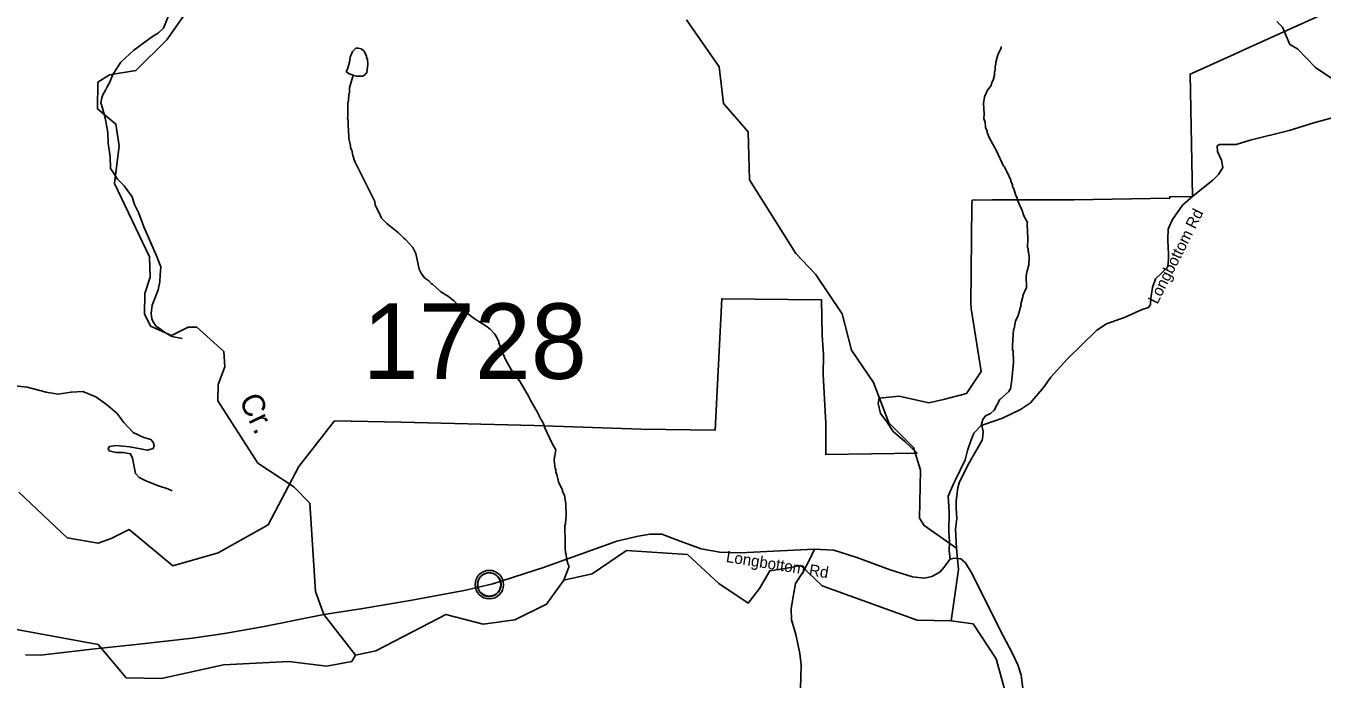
# Model space of a CAD drawing. Extents: x 1248224 to 1454986, y 825081 to 985870.
# Drawn here: x 1353986 to 1362582, y 955198 to 959529 of the extents above; entities that cross this region are included whole.
import ezdxf

# ---------------------------------------------------------------- set-up
doc = ezdxf.new("R2010")
doc.units = 0
for name, color, linetype in [('Exist Boundary Land Use Park State Division NC Parks and Recreation', 7, 'Continuous'), ('Exist Civil Demographics Community CELL', 7, 'Continuous'), ('Exist Hydrographic Creek Single Shore', 7, 'Continuous'), ('Exist Hydrographic Creek Single Shore Label', 7, 'Continuous'), ('Exist Hydrographic Misc Water Feature', 7, 'Continuous'), ('Exist Road Non-System Type 51', 7, 'Continuous'), ('Exist Road Secondary Type 51 Attributed', 7, 'Continuous'), ('Exist Road Secondary Type 51 Label', 7, 'Continuous'), ('Exist Road Secondary Type 51 Number Label', 7, 'Continuous')]:
    doc.layers.add(name, color=color, linetype=linetype)

msp = doc.modelspace()

# ---------------------------------------------------------------- linework, layer by layer
at = {"layer": 'Exist Boundary Land Use Park State Division NC Parks and Recreation'}
for points in [[(1362852.5, 959729.2), (1362059.5, 959369), (1362001.2, 959342.4), (1361727.5, 959218), (1361706.5, 959208.2), (1361723.5, 958398.3), (1361572.5, 958395.6), (1361572.4, 958386.9), (1360936.6, 958374.7), (1360397.3, 958374.7), (1360262.6, 958372.3), (1360260.3, 958341.3), (1360253.6, 957680.7), (1360254.6, 957668.1), (1360255.9, 957654.9), (1360321.5, 957237.4), (1360223.5, 957092.1), (1360072.5, 957051.1)], [(1360072.5, 957051.1), (1359974.6, 957029.5), (1359776.6, 957073.5), (1359644.6, 957061.4), (1359638.6, 957025.4), (1359652.6, 956959.4), (1359690.6, 956909.4), (1359738.6, 956839.4), (1359814.6, 956773.3), (1359896.5, 956695.3), (1359290.8, 956687.1), (1359290.8, 956893.3), (1359272.7, 957217.5), (1359274.9, 957347.5), (1359266.9, 957477.6), (1359262.8, 957711.7), (1358601, 957719.5), (1358556.8, 956848.9), (1358066.9, 956854.7), (1357357.1, 956878.5), (1356475.4, 956902.2), (1356031.5, 956910.1), (1355795.5, 956607.9), (1355591.5, 956221.5), (1355261.5, 956035.2), (1354959.7, 955949.1), (1354669.7, 956189.2), (1354551.7, 956129.1), (1354465.8, 956099), (1354259.6, 956135), (1353937.9, 956437)]]:
    msp.add_lwpolyline(points, dxfattribs=at)
at = {"layer": 'Exist Civil Demographics Community CELL'}
msp.add_lwpolyline([(1356981.3, 955837), (1356982.3, 955842.6), (1356984.1, 955849.2), (1356987, 955856.4), (1356990, 955862.1), (1356993.3, 955867.9), (1356997.1, 955873), (1357001, 955877.4), (1357005.6, 955882), (1357011.1, 955886.5), (1357016.6, 955890.2), (1357021.4, 955893.1), (1357026.5, 955895.5), (1357032, 955897.8), (1357037.6, 955899.6), (1357041.9, 955900.8), (1357046.8, 955901.5), (1357050.9, 955902.3), (1357057.3, 955902.5), (1357061.7, 955902.4), (1357067.4, 955902.1), (1357072.3, 955901.4), (1357077.2, 955900.4), (1357082.2, 955899), (1357087.3, 955897.1), (1357094, 955894.2), (1357100.3, 955890.7), (1357105.3, 955887.1), (1357110.5, 955883.1), (1357113.8, 955880), (1357117.9, 955875.6), (1357121.8, 955870.9), (1357124.9, 955866.3), (1357128, 955861.3), (1357130.4, 955856.1), (1357132.5, 955851.1), (1357134, 955846.1), (1357135.3, 955841.5), (1357136.4, 955835.5), (1357137, 955830.8), (1357137.3, 955824.8), (1357137.1, 955819), (1357136.5, 955813.3), (1357135.6, 955807.8), (1357134, 955801.7), (1357132.1, 955795.8), (1357129.8, 955790.7), (1357126.6, 955784.7), (1357123.3, 955779.4), (1357119.9, 955774.7), (1357115.7, 955770), (1357110.4, 955765), (1357105.4, 955760.9), (1357100.4, 955757.5), (1357096, 955755), (1357089.2, 955751.7), (1357082.1, 955749), (1357076.1, 955747.5), (1357069.5, 955746.2), (1357065.1, 955745.8), (1357060.6, 955745.5), (1357055, 955745.5), (1357050.7, 955745.9), (1357045.1, 955746.7), (1357039.2, 955748), (1357034.6, 955749.3), (1357029.4, 955751.1), (1357024.8, 955753.1), (1357020.9, 955755.4), (1357014.1, 955759.4), (1357008.5, 955763.7), (1357003.6, 955768.2), (1356999.2, 955773.1), (1356996, 955777), (1356993, 955781.2), (1356988.9, 955788.3), (1356987.2, 955791.8), (1356985.5, 955795.9), (1356982.9, 955804.1), (1356981.3, 955811.1), (1356980.7, 955816.3), (1356980.3, 955822.6), (1356980.3, 955827.3), (1356980.8, 955833.7)], close=True, dxfattribs=at)
for centre, radius in [((1357059, 955824.6), 94.3), ((1357058.7, 955824.9), 76.7)]:
    msp.add_circle(centre, radius, dxfattribs=at)
at = {"layer": 'Exist Hydrographic Creek Single Shore'}
for points in [[(1356172.3, 955356), (1355961.3, 955626.2), (1355906.4, 955778.3), (1355869.4, 956363.4), (1355763.4, 956473.8), (1355524.4, 956629.7), (1355258.3, 957042), (1355261.3, 957150.4), (1355305.4, 957267.7), (1355299.3, 957369.6), (1355119.3, 957530.8), (1355061.4, 957532), (1354951.4, 957475.1), (1354811.3, 957536.9), (1354771.3, 957619.9), (1354774.3, 957754.4), (1354810.3, 957862.1), (1354804.3, 957996.8), (1354573.3, 958484), (1354604.3, 958732.9), (1354582.3, 958877.8), (1354459.3, 958978.8), (1354463.3, 959156), (1354539.3, 959203.7), (1354715.3, 959233), (1354919.3, 959435.7), (1355040.4, 959607.3)], [(1360121.4, 955585.3), (1360171.5, 955925.7), (1360157.5, 956067.1), (1359943.5, 956215.9), (1359911.5, 956265.8), (1359918.4, 956584.1), (1359872.5, 956732.8), (1359708.5, 956896.9), (1359606.5, 957164.9), (1359460.5, 957378), (1359399.5, 957618.9), (1359221.5, 957881.8), (1359091.5, 958019), (1358785.4, 958507.8), (1358775.4, 958826.4), (1358612.5, 959013.5), (1358584.4, 959257), (1358366.4, 959570)], [(1362647.7, 959180.5), (1362538.3, 959252.5), (1362419.6, 959377.5), (1362369.6, 959405.7), (1362319.6, 959521.4), (1362282.1, 959558.9)], [(1356172.3, 955356), (1356146.4, 955313.9), (1355979.4, 955284.3), (1355729.3, 955315.6), (1355295.3, 955291.5), (1354884.3, 955201.3), (1354651.4, 955206), (1354464.4, 955426.4), (1353127.3, 955673.2), (1352996.3, 955784.2), (1352853.3, 956128.4), (1352814, 956239.8), (1352878.3, 956479.3), (1352906.3, 957020.4), (1352962.3, 957262.3), (1352951.3, 957534.9), (1352811.2, 957981), (1352674.3, 958200.4), (1352307.2, 958601.8), (1352186.2, 958806.5)], [(1356172.3, 955356), (1356306.3, 955386.2), (1356724.2, 955602.5), (1356770.4, 955626.4), (1357019.4, 955562.2), (1357228.4, 955590.9), (1357439.4, 955695), (1357554, 955854.2), (1357741.5, 955894.9), (1357969.6, 956051.2), (1358372.7, 956023.1), (1358582.1, 955832.4), (1358775.8, 955701), (1358850.4, 955798), (1358919.5, 955916.8), (1359032, 955932.4), (1359125.7, 955951.2), (1359267.7, 955817.1), (1359896.5, 955589.8), (1360121.4, 955585.3)], [(1362662, 952519.5), (1362565.1, 952603.9), (1362346.4, 952826), (1361961.6, 953151.7), (1361834.7, 953346.8), (1361504, 953652.5), (1361469.6, 953749.4), (1361207.2, 953877.6), (1361046.5, 954040.1), (1360982.6, 954166.2), (1360969.5, 954317.4), (1360904.5, 954400.8), (1360773.5, 954488.7), (1360720.3, 954495.6), (1360717.2, 954439.3), (1360717.2, 954345.5), (1360604.5, 954416.7), (1360439.1, 954698.8), (1360448.8, 954807.1), (1360523.8, 954957.2), (1360420.7, 955332.4), (1360267.6, 955563.8), (1360121.4, 955585.3)]]:
    msp.add_lwpolyline(points, dxfattribs=at)
at = {"layer": 'Exist Hydrographic Misc Water Feature'}
for points in [[(1356155.2, 959201.1), (1356161.4, 959200.4), (1356177.3, 959196.1), (1356217.2, 959195.1), (1356225.3, 959197), (1356239.6, 959210.6), (1356245.9, 959220.5), (1356253, 959274.3), (1356251.7, 959306.4), (1356244.1, 959322.6), (1356244.2, 959330.6), (1356227, 959362.9), (1356209.3, 959377.3), (1356189.4, 959381.7), (1356173.3, 959380.1), (1356150.8, 959358.7), (1356136, 959320.9), (1356131.3, 959289), (1356118.3, 959241.4), (1356109.9, 959225.6), (1356125.7, 959213.2), (1356155.2, 959201.1)], [(1360453.7, 959392), (1360453.5, 959384), (1360432.5, 959336.5), (1360419.5, 959288.8), (1360419.1, 959272.8), (1360415, 959264.9), (1360414.3, 959233), (1360410, 959225.1), (1360409.5, 959201.1), (1360400.8, 959169.3), (1360392.5, 959153.4), (1360388.1, 959133.5), (1360363.4, 959102.1), (1360342.4, 959058.6), (1360337.5, 959014.7), (1360342, 958946.6), (1360339.3, 958914.6), (1360346.8, 958890.5), (1360350, 958854.4), (1360361.5, 958830.1), (1360361.2, 958822.1), (1360374.6, 958789.8), (1360422.7, 958700.8), (1360468.5, 958599.8), (1360473.1, 958596.8), (1360495.5, 958555.2), (1360518.4, 958506.7), (1360518.2, 958498.7), (1360529.7, 958474.5), (1360529.6, 958466.5), (1360541.1, 958442.2), (1360548.4, 958410.1), (1360559.8, 958385.8), (1360559.6, 958377.8), (1360594.1, 958305), (1360605.3, 958268.8), (1360628.3, 958224.3), (1360626.1, 958216.3), (1360630, 958116.2), (1360628.7, 958060.3), (1360632.5, 958052.2), (1360632.2, 958036.2), (1360636, 958028.2), (1360639.4, 958000.1), (1360638.2, 957944.1), (1360625.4, 957904.4), (1360620.6, 957872.5), (1360622.9, 957792.5), (1360616.7, 957785.7), (1360597.8, 957741), (1360597.6, 957731.4), (1360584.5, 957685.3), (1360586.3, 957678.6), (1360566.9, 957609.8), (1360550.1, 957570.1), (1360541.1, 957522.3), (1360536.9, 957514.4), (1360528.6, 957410.7), (1360529.9, 957380.6), (1360533.8, 957374.5), (1360536.2, 957296.4), (1360525.6, 957182.7), (1360516.4, 957123), (1360503.2, 957101.6)], [(1356155.2, 959201.1), (1356131.6, 959117.1), (1356130.9, 959085.1), (1356126.7, 959077.2), (1356125.7, 959029.2), (1356121.5, 959021.3), (1356121.4, 958925.4), (1356119.2, 958917.4), (1356122.9, 958901.3), (1356122, 958861.3), (1356125.7, 958845.2), (1356128.3, 958781.2), (1356139.3, 958736.9), (1356139, 958720.9), (1356146.6, 958704.8), (1356153.9, 958668.7), (1356161.5, 958652.5), (1356161.3, 958644.5), (1356168.9, 958624.3), (1356276.3, 958414), (1356299.3, 958365.4), (1356302.8, 958341.4), (1356337.1, 958268.6), (1356344.8, 958254.5), (1356380.1, 958217.6), (1356456.7, 958157.9), (1356491.9, 958121.2), (1356503.8, 958112.9), (1356552.6, 958059.8), (1356571.8, 958019.4), (1356593.4, 957914.9), (1356608.8, 957884.5), (1356632.2, 957856), (1356657.8, 957837.5), (1356675.3, 957819), (1356681.4, 957817), (1356738.2, 957765.7), (1356787.5, 957734.5), (1356823, 957705.7), (1356864, 957662.9), (1356903.2, 957630), (1356958.4, 957588.8), (1357043.2, 957534.8), (1357064.8, 957518.3), (1357094.2, 957487.8), (1357107.8, 957467.4), (1357123.1, 957435.1), (1357122.9, 957427.1), (1357164.6, 957322.2), (1357203, 957251.3), (1357263.2, 957168), (1357319.2, 957074.7), (1357334.5, 957042.4), (1357376.9, 956969.5), (1357399.9, 956920.9), (1357415.4, 956896.6), (1357426.6, 956864.3), (1357476.4, 956759.2), (1357499.4, 956718.7), (1357494.6, 956678.8), (1357490.4, 956670.9), (1357489.9, 956646.9), (1357496.8, 956594.8), (1357500.6, 956586.8), (1357500.3, 956570.8), (1357507.9, 956554.6), (1357518.8, 956506.3), (1357545.6, 956449.7), (1357545.5, 956441.7), (1357557, 956417.5), (1357567.6, 956357.2), (1357569.8, 956273.2), (1357565.6, 956265.3), (1357564.7, 956225.4), (1357560.5, 956217.5), (1357559.3, 956161.5), (1357563.2, 956153.4), (1357561.1, 956057.4), (1357565, 956049.3), (1357564.5, 956033.3), (1357568.4, 956025.3), (1357571.8, 955997.2), (1357579.1, 955965), (1357586.7, 955948.8), (1357586.6, 955940.8), (1357554, 955854.2)], [(1360503.2, 957101.6), (1360444.8, 957052.5), (1360407.3, 956981.4), (1360382.8, 956960), (1360350.4, 956942.7), (1360331.9, 956919.2), (1360323.2, 956887.4), (1360334.2, 956839.1), (1360333.5, 956807.1), (1360329, 956783.2), (1360233.3, 956617.4), (1360174.8, 956498.7), (1360166, 956466.9), (1360156.2, 956379.1), (1360155.1, 956331.2), (1360159.7, 956263.1), (1360152.1, 956191.2), (1360157.5, 956067.1)]]:
    msp.add_lwpolyline(points, dxfattribs=at)
at = {"layer": 'Exist Road Non-System Type 51'}
for points in [[(1355021.3, 957457.2), (1354953.5, 957470.5), (1354898.2, 957503.7), (1354868.6, 957524.3), (1354848.8, 957536.7), (1354829.4, 957567.1), (1354821.8, 957587.3), (1354816.5, 957621.4), (1354823.6, 957677.3), (1354861.7, 957778.6), (1354872.7, 957832.4), (1354875.7, 957878.4), (1354880.8, 957932.3), (1354852.2, 958004.9), (1354798.6, 958126.1), (1354768, 958196.7), (1354733.8, 958287.5), (1354704.9, 958344.1), (1354689.9, 958394.4), (1354637.3, 958467.5), (1354592.2, 958512.5), (1354561.2, 958561.1), (1354547.6, 958583.4), (1354545.2, 958661.5), (1354531, 958751.9), (1354528.4, 958822), (1354510.3, 958918.4), (1354493.6, 958982.8), (1354482.3, 959019), (1354488.9, 959050.9), (1354495.4, 959072.8), (1354514, 959102.4), (1354524.4, 959124.2), (1354541, 959151.9), (1354562.1, 959207.5), (1354615.8, 959288.5), (1354701.5, 959368.8), (1354825.4, 959458.4), (1354865.9, 959483.6), (1354898.5, 959513), (1354955.4, 959657.9)], [(1353893.3, 957144.4), (1353993.4, 957133), (1354119.3, 957101.5), (1354199.4, 957087.2), (1354285.2, 957101.5), (1354362.4, 957104.3), (1354448.3, 957070), (1354519.8, 957018.5), (1354588.4, 956961.2), (1354634.2, 956898.2), (1354697.1, 956832.4), (1354768.6, 956800.9), (1354814.4, 956786.6), (1354828.7, 956769.4), (1354837.3, 956743.6), (1354828.7, 956726.5), (1354791.5, 956715), (1354674.2, 956737.9), (1354582.7, 956746.5), (1354539.8, 956740.8), (1354531.2, 956726.5), (1354536.9, 956712.2), (1354582.7, 956700.7), (1354631.3, 956700.7), (1354680, 956692.1), (1354691.4, 956663.5), (1354711.4, 956560.4), (1354737.2, 956534.7), (1354780.1, 956511.8), (1354865.9, 956480.3), (1354926, 956460.2), (1354954.6, 956445.9)], [(1359215.7, 956059.1), (1359184, 955992.4), (1359141.1, 955909.3), (1359090.2, 955831.5), (1359076.9, 955756.5), (1359060.8, 955665.4), (1359063.5, 955590.3), (1359092.9, 955493.8), (1359119.7, 955367.8), (1359127.7, 955292.8), (1359125.1, 955209.7), (1359122.4, 955134.6)]]:
    msp.add_lwpolyline(points, dxfattribs=at)
at = {"layer": 'Exist Road Secondary Type 51 Attributed'}
for points in [[(1362722.3, 958940.1), (1362527.8, 958885.1), (1362364.1, 958834.5), (1362105.4, 958771), (1362013.5, 958742.5), (1361938.5, 958742.5), (1361901.3, 958743.1), (1361887.1, 958733.4), (1361889.3, 958695.7), (1361915.1, 958637.7), (1361923.2, 958590.9), (1361895.8, 958544.1), (1361857.1, 958507), (1361727.2, 958402.4), (1361655.9, 958339.8), (1361620.5, 958289.9), (1361595.3, 958251.7), (1361582.9, 958232), (1361562.5, 958181.7), (1361559.3, 958115.6), (1361560.6, 958054.6), (1361564, 958024.5), (1361564.2, 957986.9), (1361559.4, 957932.1), (1361535.2, 957906.3), (1361512.3, 957885.2), (1361477.6, 957851.9), (1361458.4, 957794.2), (1361447, 957724.4), (1361445.5, 957682.2), (1361431.1, 957662.5), (1361389.4, 957647.5), (1361277.4, 957597), (1361153.3, 957553.5), (1361089, 957511.9), (1360890.7, 957318.3), (1360784, 957199.3), (1360735.3, 957131.5), (1360648.3, 957028.9), (1360583.2, 956985.3), (1360463.9, 956927.2), (1360347.8, 956888.5), (1360319.2, 956876.5), (1360273.6, 956828.8), (1360254.3, 956783.6), (1360229.9, 956714.2), (1360214.5, 956651.8), (1360151.7, 956519.5), (1360138.8, 956492.1), (1360101.7, 956411.4), (1360109.8, 956307.6), (1360107, 956175.6), (1360111.6, 956109.5), (1360108.2, 956049.4), (1360114.7, 955992.9)], [(1355961.3, 955626.2), (1356207.5, 955663.4), (1356533.8, 955719.7), (1356891.2, 955785.8), (1357083.5, 955830.6), (1357417.6, 955937.5), (1357905.7, 956113.4), (1358045.6, 956146.4), (1358125.2, 956158.1), (1358202.9, 956158.1), (1358325.3, 956113.4), (1358463.2, 956060.9), (1358587.5, 956039.5), (1358725.4, 956035.6), (1358988.5, 956049.4), (1359215.7, 956059.1), (1359343.9, 956053.3), (1359497.4, 956004.7), (1359716.9, 955923), (1359865.1, 955875.3), (1359946.6, 955867.5), (1359995.2, 955879.2), (1360047.6, 955906.4), (1360076.8, 955939.5), (1360098.1, 955970.6), (1360114.7, 955992.9)], [(1360114.7, 955992.9), (1360142.7, 956000.1), (1360187.3, 955994.3), (1360216.5, 955969), (1360261.2, 955895.1), (1360447.6, 955521.9), (1360527.3, 955372.2), (1360563.9, 955291.9), (1360587.2, 955223.9), (1360600.8, 955120.9), (1360626, 954955.6), (1360645.4, 954899.2), (1360730.9, 954784.5), (1360936.8, 954566.8), (1361006.3, 954474.4), (1361035.4, 954414.1), (1361082, 954295.6), (1361140.3, 954192.5), (1361270.4, 954037), (1361524.4, 953764), (1361765.2, 953519.1), (1362081.5, 953197.4), (1362223.3, 953080.7), (1362776.1, 952634.8)], [(1354483.7, 955402.8), (1354717.3, 955427.9), (1355091.2, 955468.7), (1355301.8, 955500.2), (1355565.7, 955547.4), (1355961.3, 955626.2)], [(1353983.8, 955358.8), (1354081.2, 955355.7), (1354442.1, 955398.2), (1354483.7, 955402.8)]]:
    msp.add_lwpolyline(points, dxfattribs=at)

# ---------------------------------------------------------------- texts
at = {"layer": 'Exist Hydrographic Creek Single Shore Label'}
msp.add_text('Cr.', height=150, rotation=295.65738, dxfattribs=at).set_placement((1355396, 957049.4))
at = {"layer": 'Exist Road Secondary Type 51 Label'}
for rotation, p in [(63.34952, (1361490.3, 957679.1)), (350.87228, (1358625.5, 955975.2))]:
    msp.add_text('Longbottom Rd', height=75, rotation=rotation, dxfattribs=at).set_placement(p)
at = {"layer": 'Exist Road Secondary Type 51 Number Label'}
msp.add_text('1728', height=500, dxfattribs=at).set_placement((1356218.9, 957188.7))

doc.saveas('drawing.dxf')
